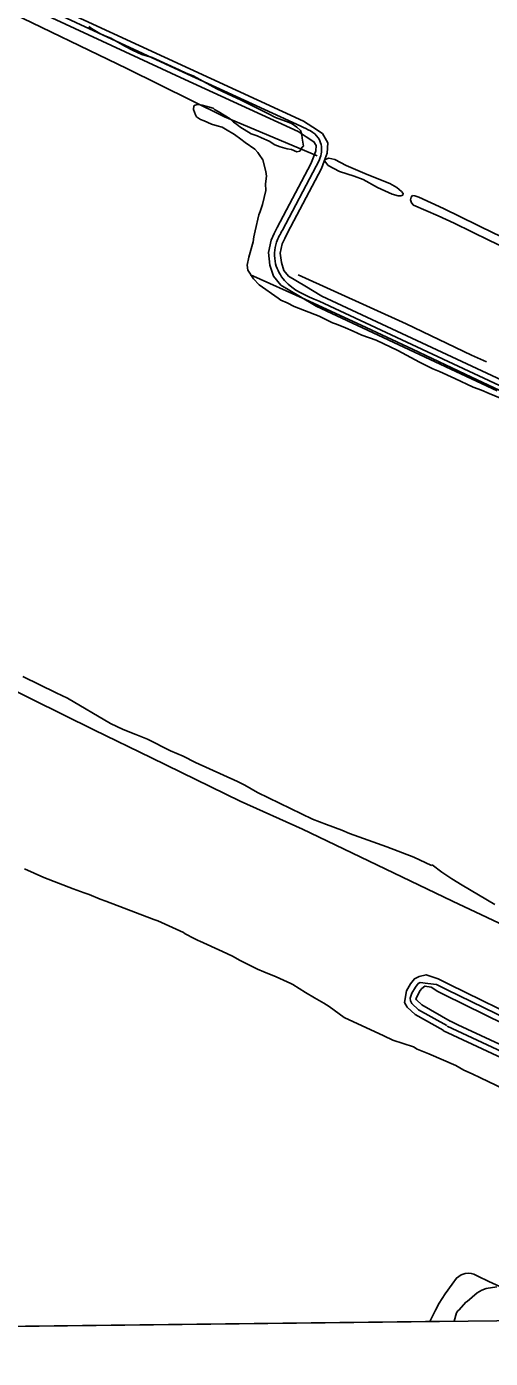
# Model space of a CAD drawing. Extents: x 3683613 to 3738215, y 469626 to 495384.
# Drawn here: x 3694995 to 3696193, y 475040 to 478478 of the extents above; entities that cross this region are included whole.
import ezdxf

# ---------------------------------------------------------------- set-up
doc = ezdxf.new("R2010")
doc.units = 0
for name, color, linetype in [('V-GRID-FRAM', 7, 'Continuous'), ('V-ROAD-CNTR', 7, 'Continuous'), ('V-SITE-VEGE', 7, 'Continuous'), ('V-TOPO-SHOR', 7, 'Continuous')]:
    doc.layers.add(name, color=color, linetype=linetype)

msp = doc.modelspace()

# ---------------------------------------------------------------- linework, layer by layer
at = {"layer": 'V-GRID-FRAM'}
msp.add_lwpolyline([(3687651.7, 493221.8), (3719350.3, 493590.7), (3719569.8, 475409.4), (3687855.3, 475040.3), (3687651.7, 493221.8)], dxfattribs=at)
at = {"layer": 'V-ROAD-CNTR'}
for p, q in [((3695999.6, 475998.4), (3695989.9, 475983.2)), ((3696006.8, 476008.3), (3695999.6, 475998.4)), ((3696011.6, 476010.6), (3696006.8, 476008.3)), ((3696031.7, 476008.2), (3696011.6, 476010.6)), ((3696053.7, 476005.5), (3696031.7, 476008.2)), ((3696081.2, 475992), (3696053.7, 476005.5)), ((3695989.9, 475983.2), (3695985.8, 475970.2)), ((3695985.8, 475970.2), (3695986.4, 475963.3)), ((3695986.4, 475963.3), (3695990.3, 475956.6)), ((3696307.8, 475881.1), (3696081.2, 475992)), ((3695990.3, 475956.6), (3696007.6, 475940.5)), ((3696007.6, 475940.5), (3696080.3, 475899.3))]:
    msp.add_line(p, q, dxfattribs=at)
for points in [[(3695703.4, 478221), (3695410.4, 478355.4), (3695006.9, 478542.4), (3693991.7, 479012.6), (3693276.8, 479344.1)], [(3696223.1, 477565.5), (3695757.5, 477782.9), (3695713.7, 477809.1), (3695671.4, 477834.4), (3695659.5, 477848.8), (3695653.2, 477869), (3695650.3, 477893.9), (3695655.3, 477917.3), (3695662, 477931.1), (3695669.4, 477946.3), (3695757.2, 478111.8), (3695764.2, 478131), (3695771.5, 478151.3), (3695773.5, 478178.4), (3695759.6, 478202.3), (3695734.1, 478218.9), (3695710.7, 478234.2), (3695416.6, 478369), (3695013.2, 478556)], [(3696210.5, 477538.2), (3695743.4, 477756.3), (3695698.3, 477783.3), (3695651.6, 477811.3), (3695632.6, 477834.2), (3695623.7, 477862.7), (3695619.9, 477895.3), (3695626.7, 477927.1), (3695635, 477944.2), (3695642.6, 477959.9), (3695729.7, 478123.9), (3695736, 478141.2), (3695741.9, 478157.6), (3695742.9, 478171.4), (3695737.3, 478181), (3695717.7, 478193.8), (3695696.2, 478207.8), (3695404.1, 478341.8), (3695000.6, 478528.8)], [(3695656, 477953.1), (3695743.5, 478117.8)], [(3696430.3, 477454.4), (3696216.8, 477551.8), (3695750.5, 477769.6)], [(3696070.4, 476014.1), (3696058.1, 476020.1), (3696027.2, 476030.6), (3696009, 476026), (3695996.9, 476020.1), (3695987.2, 476006.9), (3695976.2, 475989.5), (3695971.7, 475958.7), (3695978.4, 475947.1), (3695998.7, 475928.3), (3696070.9, 475887.4), (3696072.4, 475885.8), (3696096.5, 475874.5)], [(3696057.1, 475987.2), (3696040.1, 475998.2), (3696024, 476001.4), (3696015.7, 475995), (3696011.9, 475989.9), (3696001, 475968.5), (3696002.1, 475966), (3696016.5, 475952.7), (3696089.7, 475911.2), (3696090.4, 475910.5), (3696109.2, 475901.7)], [(3696294.8, 475904.2), (3696087.8, 476005.4), (3696070.4, 476014.1)], [(3696281.7, 475877.2), (3696074.6, 475978.5), (3696057.1, 475987.2)], [(3696081.4, 475898.1), (3696341.7, 475776.7), (3697203.8, 475373.7)], [(3696109.2, 475901.7), (3696335.8, 475796)], [(3696096.5, 475874.5), (3696323.1, 475768.8)]]:
    msp.add_lwpolyline(points, dxfattribs=at)
for points in [[(3695743.5, 478117.8), (3695756.7, 478154.4), (3695748.4, 478191.6), (3695703.4, 478221)], [(3695750.5, 477769.6), (3695661.5, 477822.8), (3695638.4, 477865.8), (3695641, 477922.2), (3695656, 477953.1)]]:
    msp.add_spline(points, degree=3, dxfattribs=at)
at = {"layer": 'V-SITE-VEGE'}
for p, q in [((3695156.2, 478478.3), (3695162.7, 478473.1)), ((3695162.7, 478473.1), (3695184.1, 478460.9)), ((3695184.1, 478460.9), (3695195.7, 478455.6)), ((3695195.7, 478455.6), (3695212.3, 478448.5)), ((3695212.3, 478448.5), (3695248.5, 478427.5)), ((3695248.5, 478427.5), (3695270, 478416.9)), ((3695270, 478416.9), (3695293.1, 478406.3)), ((3695293.1, 478406.3), (3695319.7, 478399)), ((3695319.7, 478399), (3695389, 478367.1)), ((3695389, 478367.1), (3695407.2, 478358.3)), ((3695407.2, 478358.3), (3695425.4, 478351.2)), ((3695425.4, 478351.2), (3695486.4, 478317.8)), ((3695486.4, 478317.8), (3695516.2, 478303.7)), ((3695516.2, 478303.7), (3695547.6, 478289.5)), ((3695426.8, 478274.2), (3695426.6, 478264.2)), ((3695426.6, 478264.2), (3695431.2, 478250.7)), ((3695430.2, 478275.8), (3695426.8, 478274.2)), ((3695436.9, 478277.3), (3695430.2, 478275.8)), ((3695448.6, 478275.3), (3695436.9, 478277.3)), ((3695476.8, 478267.9), (3695448.6, 478275.3)), ((3695480.1, 478264.5), (3695476.8, 478267.9)), ((3695490, 478259.2), (3695480.1, 478264.5)), ((3695547.6, 478289.5), (3695618.5, 478254.3)), ((3695431.2, 478250.7), (3695434.4, 478245.6)), ((3695434.4, 478245.6), (3695444.3, 478238.7)), ((3695444.3, 478238.7), (3695454.2, 478235.1)), ((3695454.2, 478235.1), (3695472.4, 478226.3)), ((3695521.2, 478240.1), (3695490, 478259.2)), ((3695529.4, 478231.5), (3695521.2, 478240.1)), ((3695537.6, 478226.3), (3695529.4, 478231.5)), ((3695618.5, 478254.3), (3695638.3, 478243.8)), ((3695638.3, 478243.8), (3695673.1, 478231.2)), ((3695673.1, 478231.2), (3695681.4, 478227.7)), ((3695472.4, 478226.3), (3695487.4, 478222.5)), ((3695487.4, 478222.5), (3695500.6, 478218.9)), ((3695500.6, 478218.9), (3695508.9, 478213.6)), ((3695508.9, 478213.6), (3695531.9, 478199.7)), ((3695531.9, 478199.7), (3695548.3, 478187.6)), ((3695545.8, 478219.4), (3695537.6, 478226.3)), ((3695575.4, 478201.9), (3695545.8, 478219.4)), ((3695590.3, 478196.5), (3695575.4, 478201.9)), ((3695601.9, 478191.2), (3695590.3, 478196.5)), ((3695681.4, 478227.7), (3695692.9, 478219)), ((3695692.9, 478219), (3695702.7, 478210.4)), ((3695702.7, 478210.4), (3695704.2, 478205.3)), ((3695704.2, 478205.3), (3695705.7, 478198.6)), ((3695705.7, 478198.6), (3695707.2, 478190.2)), ((3695548.3, 478187.6), (3695559.8, 478178.9)), ((3695559.8, 478178.9), (3695584.4, 478161.6)), ((3695584.4, 478161.6), (3695592.6, 478153)), ((3695621.7, 478182.4), (3695601.9, 478191.2)), ((3695636.6, 478173.6), (3695621.7, 478182.4)), ((3695649.8, 478168.3), (3695636.6, 478173.6)), ((3695668, 478162.8), (3695649.8, 478168.3)), ((3695679.7, 478160.8), (3695668, 478162.8)), ((3695692.9, 478155.5), (3695679.7, 478160.8)), ((3695706.6, 478166.8), (3695701.3, 478156.9)), ((3695710, 478170.1), (3695706.6, 478166.8)), ((3695707.2, 478190.2), (3695710, 478170.1)), ((3695592.6, 478153), (3695595.8, 478147.9)), ((3695595.8, 478147.9), (3695605.5, 478134.3)), ((3695605.5, 478134.3), (3695613.1, 478104)), ((3695701.3, 478156.9), (3695692.9, 478155.5)), ((3695614.4, 478092.3), (3695612.3, 478072.3)), ((3695613.1, 478104), (3695614.4, 478092.3)), ((3695612.3, 478072.3), (3695613.5, 478055.5)), ((3695613.5, 478055.5), (3695604.2, 478019)), ((3695595.2, 477992.5), (3695585.8, 477950.9)), ((3695598.7, 478000.7), (3695595.2, 477992.5)), ((3695604.2, 478019), (3695598.7, 478000.7)), ((3695580, 477922.6), (3695569, 477882.8)), ((3695582.1, 477936), (3695580, 477922.6)), ((3695585.8, 477950.9), (3695582.1, 477936)), ((3695569, 477882.8), (3695565.2, 477862.8)), ((3695565.2, 477862.8), (3695566.5, 477849.4)), ((3695566.5, 477849.4), (3695581, 477827.3)), ((3695581, 477827.3), (3695595.6, 477811.9)), ((3695595.6, 477811.9), (3695644.9, 477777.2)), ((3695644.9, 477777.2), (3695651.5, 477772.1)), ((3695651.5, 477772.1), (3695668, 477765)), ((3695668, 477765), (3695686.1, 477756.1)), ((3695686.1, 477756.1), (3695750.7, 477731.1)), ((3695750.7, 477731.1), (3695785.4, 477713.5)), ((3695785.4, 477713.5), (3695795.3, 477709.9)), ((3695795.3, 477709.9), (3695818.5, 477701)), ((3695818.5, 477701), (3695838.3, 477692.1)), ((3695838.3, 477692.1), (3695861.4, 477681.5)), ((3695861.4, 477681.5), (3695897.9, 477668.9)), ((3695897.9, 477668.9), (3695954.1, 477642.4)), ((3695954.1, 477642.4), (3696010.1, 477612.5)), ((3696010.1, 477612.5), (3696044.8, 477594.9)), ((3696044.8, 477594.9), (3696061.3, 477587.8)), ((3696061.3, 477587.8), (3696101, 477570.1)), ((3696101, 477570.1), (3696148.9, 477547.2)), ((3696148.9, 477547.2), (3696170.4, 477539.9)), ((3696170.4, 477539.9), (3696190.3, 477531.1)), ((3696190.3, 477531.1), (3696263.1, 477500.8)), ((3695071.4, 476758.5), (3694985.6, 476800.8)), ((3695101.1, 476744.4), (3695071.4, 476758.5)), ((3695211.5, 476679.7), (3695101.1, 476744.4)), ((3695244.5, 476663.9), (3695211.5, 476679.7)), ((3695277.6, 476651.3), (3695244.5, 476663.9)), ((3695307.4, 476638.9), (3695277.6, 476651.3)), ((3695366.8, 476608.9), (3695307.4, 476638.9)), ((3695399.9, 476594.7), (3695366.8, 476608.9)), ((3695431.3, 476578.9), (3695399.9, 476594.7)), ((3695540.3, 476529.3), (3695431.3, 476578.9)), ((3695558.5, 476520.5), (3695540.3, 476529.3)), ((3695591.4, 476501.3), (3695558.5, 476520.5)), ((3695733.5, 476432.5), (3695591.4, 476501.3)), ((3695769.9, 476418.2), (3695733.5, 476432.5)), ((3695809.6, 476403.8), (3695769.9, 476418.2)), ((3695829.5, 476395), (3695809.6, 476403.8)), ((3695925.5, 476360.8), (3695829.5, 476395)), ((3695995.1, 476333.9), (3695925.5, 476360.8)), ((3694989.7, 476304.2), (3695039.3, 476281.3)), ((3696041.3, 476312.7), (3695995.1, 476333.9)), ((3696043.1, 476314.3), (3696041.3, 476312.7)), ((3696067.6, 476295.3), (3696043.1, 476314.3)), ((3695039.3, 476281.3), (3695115.4, 476252.6)), ((3696093.9, 476277.9), (3696067.6, 476295.3)), ((3696120.3, 476262.2), (3696093.9, 476277.9)), ((3695115.4, 476252.6), (3695143.6, 476241.8)), ((3695143.6, 476241.8), (3695156.9, 476238.2)), ((3695156.9, 476238.2), (3695185, 476225.7)), ((3696204.3, 476211.6), (3696120.3, 476262.2)), ((3695185, 476225.7), (3695199.9, 476220.3)), ((3695199.9, 476220.3), (3695324, 476173.7)), ((3695324, 476173.7), (3695334, 476170.1)), ((3695334, 476170.1), (3695400.1, 476140.1)), ((3695400.1, 476140.1), (3695405, 476136.6)), ((3695405, 476136.6), (3695428.1, 476124.3)), ((3695428.1, 476124.3), (3695438, 476119)), ((3695438, 476119), (3695443, 476117.2)), ((3695443, 476117.2), (3695500.8, 476090.7)), ((3695500.8, 476090.7), (3695527.2, 476078.3)), ((3695527.2, 476078.3), (3695547, 476067.8)), ((3695547, 476067.8), (3695591.6, 476044.9)), ((3695591.6, 476044.9), (3695608.1, 476037.8)), ((3695608.1, 476037.8), (3695639.6, 476025.3)), ((3695639.6, 476025.3), (3695677.6, 476007.7)), ((3695677.6, 476007.7), (3695682.5, 476005.9)), ((3695682.5, 476005.9), (3695715.4, 475985)), ((3695715.4, 475985), (3695738.5, 475971)), ((3695738.5, 475971), (3695763.2, 475957)), ((3695763.2, 475957), (3695776.4, 475948.3)), ((3695776.4, 475948.3), (3695815.8, 475920.6)), ((3695815.8, 475920.6), (3695918.2, 475872.8)), ((3695918.2, 475872.8), (3695941.3, 475862.2)), ((3695941.3, 475862.2), (3695994.4, 475844.2)), ((3695994.4, 475844.2), (3696004.3, 475838.9)), ((3696004.3, 475838.9), (3696034, 475826.4)), ((3696034, 475826.4), (3696103.5, 475796.3)), ((3696103.5, 475796.3), (3696124.9, 475784)), ((3696124.9, 475784), (3696146.4, 475775.1)), ((3696146.4, 475775.1), (3696167.9, 475764.5)), ((3696167.9, 475764.5), (3696248.8, 475725.7)), ((3696158.8, 475209.8), (3696133.2, 475187.1)), ((3696170.7, 475216.2), (3696158.8, 475209.8)), ((3696182.5, 475220.9), (3696170.7, 475216.2)), ((3696209.4, 475225.2), (3696182.5, 475220.9)), ((3696129.8, 475185.5), (3696112.6, 475165.8)), ((3696133.2, 475187.1), (3696129.8, 475185.5)), ((3696099.3, 475136.2), (3690856.7, 475075.2)), ((3696105.7, 475157.7), (3696099.3, 475136.2)), ((3696109.1, 475162.6), (3696105.7, 475157.7)), ((3696112.6, 475165.8), (3696109.1, 475162.6))]:
    msp.add_line(p, q, dxfattribs=at)
at = {"layer": 'V-TOPO-SHOR'}
for points in [[(3693761.2, 479080.7), (3693967.8, 478982), (3694233, 478856.8), (3694554, 478705.6), (3694936.5, 478523.4), (3695254.4, 478369.9), (3695506.6, 478245.9), (3695745.5, 478144.4)], [(3695764.6, 478132.1), (3695766.5, 478135), (3695776, 478138.6), (3695791.3, 478135.6), (3695820.4, 478119.5), (3695874.7, 478096.6), (3695933.4, 478073.3), (3695951.7, 478062.8), (3695963.5, 478052.7), (3695967.8, 478047.9), (3695967.1, 478043.5)], [(3695764.6, 478132.1), (3695774.3, 478120.1), (3695803.8, 478104.6), (3695841.5, 478092.1), (3695864.3, 478083.3), (3695901.3, 478063.2), (3695939.7, 478045.4), (3695955.3, 478041.1), (3695962.1, 478041.8), (3695967.1, 478043.5)], [(3695988.2, 478037.9), (3695987.2, 478031.2), (3695989.3, 478023.2), (3695994.5, 478017.7), (3696058.7, 477989.5), (3696099.6, 477971.1), (3696191.1, 477926.6), (3696305.4, 477872.1), (3696420, 477822), (3696507.5, 477780.5), (3696641.4, 477717.8), (3696707.2, 477683.4), (3696731.2, 477667.2), (3696750.6, 477651.6), (3696769, 477629.9), (3696825.3, 477560.3), (3696959.5, 477392.9), (3697036.8, 477302.1)], [(3695988.2, 478037.9), (3695992.2, 478042.3), (3695998.1, 478041.5), (3696008.3, 478038.3), (3696071.9, 478009), (3696203.6, 477944.3), (3696363.5, 477872.7), (3696573.8, 477775), (3696707.8, 477710.2), (3696733.7, 477693.9), (3696760.3, 477673.2), (3696777.3, 477655.4), (3696808.4, 477616.5), (3696861.3, 477549.7), (3696943.8, 477450.5), (3697048.5, 477320.1)], [(3695573.3, 477837.5), (3695715.4, 477774), (3695859.5, 477707.8), (3695991.9, 477645.7), (3696144.4, 477573.1), (3696331.6, 477485.4), (3696519.4, 477395.7), (3696538.6, 477383.4), (3696564.2, 477359.2), (3696627.3, 477286.2), (3696733.2, 477166.9), (3696887, 476984.5)], [(3695696.5, 477837.9), (3695975.3, 477710.8), (3696144.7, 477630.3), (3696183.5, 477612.6)], [(3696413.5, 475886.2), (3696458.3, 475970.2), (3696463.4, 475985.4), (3696465.7, 476000.1), (3696464.6, 476020.3), (3696458.9, 476031.4), (3696436.6, 476055.5), (3696364.2, 476094.5), (3696095, 476220.3), (3695964.7, 476283.6), (3695707.6, 476406.6), (3695546.8, 476478.6), (3695317.6, 476590.9), (3695168.9, 476663.1), (3694930.1, 476781.1), (3694843.6, 476823.8), (3694706.6, 476892.3), (3694610, 476941.9)], [(3696404.7, 475139.8), (3696291.3, 475192), (3696189.1, 475239), (3696161, 475252.9), (3696150.4, 475257.4), (3696143.6, 475259.6), (3696135.8, 475260.6), (3696127.6, 475259.5), (3696117.9, 475256.3), (3696105.3, 475247.4), (3696094.8, 475232.2), (3696076.2, 475206.9), (3696061.2, 475182.9), (3696051.7, 475164.8), (3696036.4, 475135.5)]]:
    msp.add_lwpolyline(points, dxfattribs=at)

doc.saveas('drawing.dxf')
